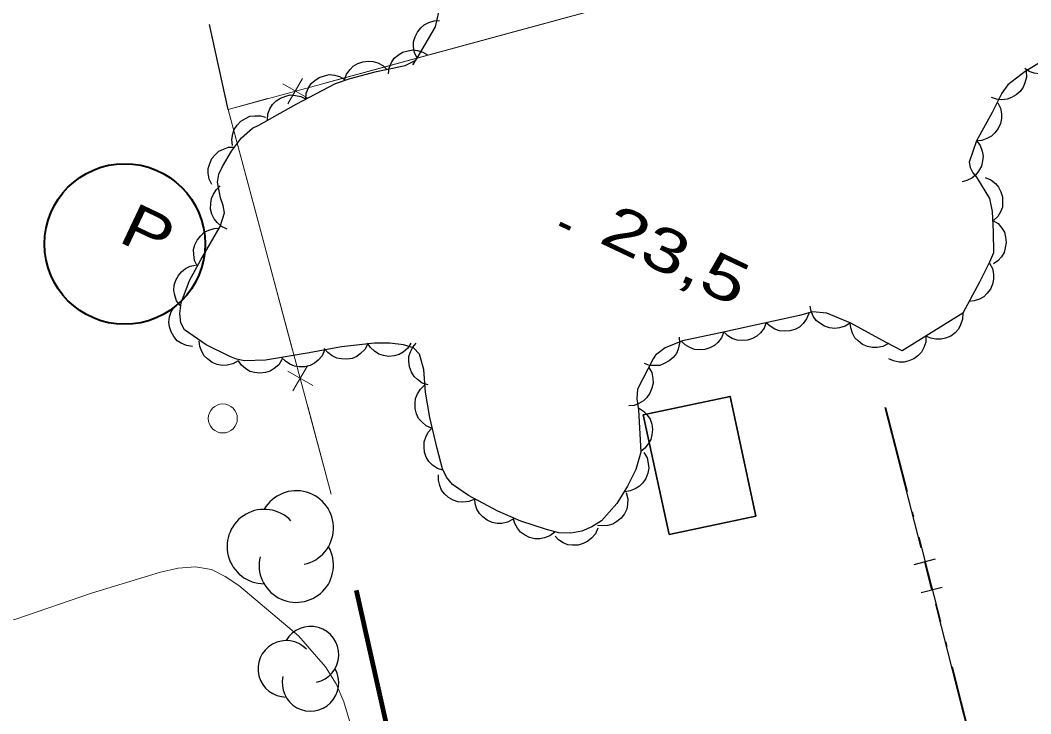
# Model space of a CAD drawing. Extents: x 356765 to 358572, y 5103174 to 5104650.
# Drawn here: x 357759.5 to 357794.34, y 5104008.85 to 5104032.78 of the extents above; entities that cross this region are included whole.
import ezdxf

# ---------------------------------------------------------------- set-up
doc = ezdxf.new("R2010")
doc.units = 0
doc.header["$LTSCALE"] = 0.6
doc.linetypes.add('DOT_DASHED', pattern=[7.7, 5, -1.2, 0.3, -1.2])
for name, color, linetype, lineweight in [('2', 7, 'Continuous', 13), ('3', 7, 'Continuous', 140), ('31', 7, 'Continuous', 70), ('36', 7, 'Continuous', 13), ('37', 7, 'Continuous', 13), ('38', 7, 'Continuous', 40), ('41', 7, 'DOT_DASHED', 25), ('44', 7, 'Continuous', 25)]:
    doc.layers.add(name, color=color, linetype=linetype, lineweight=lineweight)

msp = doc.modelspace()

# ---------------------------------------------------------------- linework, layer by layer
at = {"layer": '2'}
msp.add_lwpolyline([(357751.79, 5104005.99), (357754.87, 5104008.86), (357756.59, 5104010.96), (357757.05, 5104011.34), (357757.53, 5104011.65), (357758.06, 5104011.84), (357759.35, 5104012.12), (357761.96, 5104013.01), (357764.33, 5104013.74), (357764.94, 5104013.87), (357765.54, 5104013.92), (357766.09, 5104013.83), (357766.57, 5104013.59), (357767.04, 5104013.28), (357769.09, 5104011.54), (357770.02, 5104010.47), (357770.39, 5104009.88), (357770.66, 5104009.26), (357770.85, 5104008.61)], dxfattribs=at)
at = {"layer": '3'}
msp.add_line((357778.1, 5104025.76), (357778.46, 5104025.59), dxfattribs=at)
at = {"layer": '31', "lineweight": 35}
msp.add_lwpolyline([(357781.87, 5104015.03), (357780.98, 5104019.16), (357783.97, 5104019.8), (357784.86, 5104015.67), (357781.87, 5104015.03)], close=True, dxfattribs=at)
at = {"layer": '36'}
msp.add_circle((357766.4838, 5104019.0371), 0.5, dxfattribs=at)
at = {"layer": '37'}
for p, q in [((357779.6, 5104033.21), (357774.77, 5104031.9)), ((357774.77, 5104031.9), (357769.95, 5104030.59)), ((357769.23, 5104030.76), (357768.73, 5104029.89)), ((357768.55, 5104030.58), (357769.41, 5104030.08)), ((357767.6, 5104026.22), (357768.89, 5104021.39)), ((357768.72, 5104020.67), (357769.59, 5104020.17)), ((357768.9, 5104019.99), (357769.4, 5104020.85)), ((357769.41, 5104019.45), (357770.22, 5104016.43)), ((357771.32, 5104012.08), (357771.09, 5104013.1)), ((357772.42, 5104007.21), (357771.32, 5104012.08))]:
    msp.add_line(p, q, dxfattribs=at)
at = {"layer": '37', "lineweight": 25}
for p, q in [((357789.31, 5104019.41), (357790.55, 5104014.57)), ((357791.04, 5104014.18), (357790.31, 5104013.99)), ((357790.68, 5104014.08), (357790.92, 5104013.11)), ((357791.28, 5104013.21), (357790.56, 5104013.02)), ((357791.05, 5104012.63), (357792.29, 5104007.79))]:
    msp.add_line(p, q, dxfattribs=at)
at = {"layer": '37', "linetype": 'DOT_DASHED', "lineweight": 25}
msp.add_line((357789.33, 5104019.42), (357793.93, 5104001.47), dxfattribs=at)
at = {"layer": '37', "lineweight": 158}
msp.add_line((357776.59, 5103988.67), (357771.09, 5104013.1), dxfattribs=at)
at = {"layer": '37'}
for points in [[(357786.35, 5104035.05), (357766.67, 5104029.7), (357770.22, 5104016.43)], [(357768.02, 5104030.07), (357766.67, 5104029.7), (357767.6, 5104026.22)]]:
    msp.add_lwpolyline(points, dxfattribs=at)
at = {"layer": '38'}
msp.add_circle((357763.103, 5104025.0555), 2.7699, dxfattribs=at)
at = {"layer": '41'}
msp.add_line((357766.67, 5104029.7), (357763.32, 5104044.93), dxfattribs=at)
at = {"layer": '44', "linetype": 'DOT_DASHED'}
for points in [[(357792, 5104022.67), (357789.9, 5104021.37), (357789.35, 5104021.66), (357788.14, 5104022.32), (357787.31, 5104022.67), (357786.81, 5104022.71), (357786.37, 5104022.59), (357784.84, 5104022.26), (357783.59, 5104021.98), (357782.33, 5104021.71), (357781.73, 5104021.47), (357781.4, 5104021.22), (357781.32, 5104021.09), (357780.78, 5104020.05), (357780.76, 5104019.72), (357780.81, 5104019.34), (357780.89, 5104017.88), (357780.72, 5104017.28), (357780.44, 5104016.7), (357780.07, 5104016.11), (357779.54, 5104015.51), (357779.21, 5104015.3), (357778.86, 5104015.15), (357778.48, 5104015.08), (357778.07, 5104015.09), (357777.64, 5104015.21), (357776.76, 5104015.5), (357775.96, 5104015.84), (357774.95, 5104016.38), (357774.4, 5104016.76), (357774.2, 5104017.01), (357774.06, 5104017.3), (357773.87, 5104018), (357773.62, 5104019.07), (357773.47, 5104019.94), (357773.41, 5104020.73), (357773.26, 5104021.26), (357773.06, 5104021.47), (357772.71, 5104021.58), (357772.24, 5104021.63), (357771.71, 5104021.63), (357770.58, 5104021.51), (357769.46, 5104021.3), (357767.95, 5104021.05), (357767.23, 5104021.03), (357766.96, 5104021.08), (357766.72, 5104021.17), (357765.91, 5104021.58), (357765.16, 5104022.09), (357765.04, 5104022.34), (357765, 5104022.66), (357765.05, 5104023.03), (357765.34, 5104023.8), (357765.72, 5104024.51), (357766.39, 5104025.66), (357766.54, 5104026.13), (357766.5, 5104026.38), (357766.4, 5104026.65), (357766.3, 5104027.19), (357766.35, 5104027.46), (357766.47, 5104027.73), (357766.78, 5104028.26), (357767.13, 5104028.72), (357767.51, 5104029.05), (357767.72, 5104029.16), (357769.01, 5104029.88), (357770.37, 5104030.59), (357770.87, 5104030.76), (357771.78, 5104031), (357772.77, 5104031.21), (357773.12, 5104031.38), (357773.03, 5104031.23), (357773.18, 5104031.47), (357773.82, 5104032.55), (357773.93, 5104033.05)], [(357794.81, 5104031.41), (357794.15, 5104031), (357793.55, 5104030.54), (357793.34, 5104030.26), (357793.01, 5104029.59), (357792.47, 5104028.61), (357792.21, 5104027.88), (357792.25, 5104027.69), (357792.34, 5104027.51), (357792.47, 5104027.36), (357792.92, 5104026.62), (357793.01, 5104026.18), (357793.04, 5104025.47), (357793.05, 5104024.75), (357792.92, 5104024.43), (357792.57, 5104023.74), (357792, 5104022.67)]]:
    msp.add_lwpolyline(points, dxfattribs=at)
at = {"layer": '44'}
for points in [[(357773.18, 5104031.47), (357773.09, 5104031.66), (357773.06, 5104031.86), (357773.06, 5104032.03), (357773.11, 5104032.2), (357773.19, 5104032.36), (357773.31, 5104032.51), (357773.43, 5104032.62), (357773.59, 5104032.7), (357773.77, 5104032.75), (357773.95, 5104032.76)], [(357772.19, 5104030.93), (357772.22, 5104031.13), (357772.3, 5104031.32), (357772.39, 5104031.46), (357772.53, 5104031.57), (357772.68, 5104031.67), (357772.87, 5104031.72), (357773.03, 5104031.75), (357773.2, 5104031.73), (357773.38, 5104031.67), (357773.54, 5104031.58)], [(357795.5, 5104031.72), (357795.46, 5104031.51), (357795.37, 5104031.33), (357795.28, 5104031.2), (357795.14, 5104031.09), (357794.98, 5104031), (357794.8, 5104030.95), (357794.63, 5104030.92), (357794.46, 5104030.95), (357794.28, 5104031.01), (357794.13, 5104031.11)], [(357770.68, 5104030.71), (357770.75, 5104030.91), (357770.87, 5104031.07), (357770.98, 5104031.19), (357771.14, 5104031.28), (357771.31, 5104031.34), (357771.5, 5104031.36), (357771.67, 5104031.35), (357771.83, 5104031.3), (357772, 5104031.21), (357772.13, 5104031.09)], [(357769.34, 5104030.05), (357769.36, 5104030.26), (357769.44, 5104030.44), (357769.53, 5104030.59), (357769.66, 5104030.7), (357769.81, 5104030.8), (357769.99, 5104030.86), (357770.15, 5104030.9), (357770.33, 5104030.88), (357770.51, 5104030.83), (357770.67, 5104030.74)], [(357794.18, 5104031.02), (357794.19, 5104030.81), (357794.14, 5104030.61), (357794.08, 5104030.46), (357793.97, 5104030.32), (357793.84, 5104030.2), (357793.67, 5104030.11), (357793.52, 5104030.05), (357793.34, 5104030.03), (357793.16, 5104030.05), (357792.99, 5104030.11)], [(357768.02, 5104029.33), (357768.04, 5104029.54), (357768.11, 5104029.72), (357768.2, 5104029.87), (357768.32, 5104029.99), (357768.47, 5104030.09), (357768.66, 5104030.16), (357768.81, 5104030.2), (357768.99, 5104030.18), (357769.17, 5104030.14), (357769.33, 5104030.06)], [(357793.2, 5104029.93), (357793.29, 5104029.74), (357793.33, 5104029.54), (357793.33, 5104029.38), (357793.29, 5104029.21), (357793.22, 5104029.04), (357793.1, 5104028.89), (357792.98, 5104028.77), (357792.83, 5104028.69), (357792.65, 5104028.63), (357792.47, 5104028.61)], [(357766.82, 5104028.45), (357766.79, 5104028.66), (357766.83, 5104028.86), (357766.88, 5104029.01), (357766.98, 5104029.16), (357767.1, 5104029.29), (357767.27, 5104029.39), (357767.42, 5104029.46), (357767.59, 5104029.48), (357767.78, 5104029.48), (357767.95, 5104029.43)], [(357792.47, 5104028.62), (357792.6, 5104028.45), (357792.66, 5104028.26), (357792.7, 5104028.09), (357792.68, 5104027.92), (357792.64, 5104027.74), (357792.54, 5104027.57), (357792.45, 5104027.44), (357792.31, 5104027.33), (357792.14, 5104027.25), (357791.97, 5104027.2)], [(357766.1, 5104027.11), (357766.01, 5104027.29), (357765.98, 5104027.5), (357765.98, 5104027.66), (357766.03, 5104027.83), (357766.11, 5104028), (357766.23, 5104028.14), (357766.35, 5104028.26), (357766.51, 5104028.33), (357766.68, 5104028.39), (357766.86, 5104028.4)], [(357792.77, 5104027.35), (357792.96, 5104027.27), (357793.12, 5104027.14), (357793.23, 5104027.02), (357793.31, 5104026.86), (357793.36, 5104026.68), (357793.37, 5104026.49), (357793.36, 5104026.33), (357793.29, 5104026.16), (357793.2, 5104026), (357793.07, 5104025.88)], [(357766.63, 5104025.57), (357766.44, 5104025.66), (357766.29, 5104025.8), (357766.18, 5104025.92), (357766.11, 5104026.08), (357766.06, 5104026.26), (357766.07, 5104026.46), (357766.09, 5104026.62), (357766.16, 5104026.78), (357766.26, 5104026.93), (357766.39, 5104027.06)], [(357793.03, 5104025.87), (357793.21, 5104025.76), (357793.34, 5104025.6), (357793.43, 5104025.46), (357793.47, 5104025.29), (357793.49, 5104025.11), (357793.46, 5104024.92), (357793.42, 5104024.76), (357793.33, 5104024.61), (357793.2, 5104024.47), (357793.06, 5104024.37)], [(357765.6, 5104024.3), (357765.51, 5104024.49), (357765.48, 5104024.69), (357765.47, 5104024.86), (357765.52, 5104025.03), (357765.6, 5104025.19), (357765.72, 5104025.34), (357765.84, 5104025.46), (357766, 5104025.53), (357766.18, 5104025.59), (357766.36, 5104025.6)], [(357765.01, 5104022.93), (357764.89, 5104023.1), (357764.83, 5104023.29), (357764.8, 5104023.45), (357764.81, 5104023.63), (357764.86, 5104023.81), (357764.96, 5104023.97), (357765.06, 5104024.1), (357765.2, 5104024.21), (357765.36, 5104024.29), (357765.54, 5104024.33)], [(357792.92, 5104024.39), (357793.02, 5104024.21), (357793.05, 5104024.01), (357793.06, 5104023.84), (357793.02, 5104023.67), (357792.95, 5104023.5), (357792.83, 5104023.35), (357792.72, 5104023.23), (357792.57, 5104023.15), (357792.39, 5104023.09), (357792.21, 5104023.07)], [(357765.44, 5104021.52), (357765.23, 5104021.55), (357765.05, 5104021.63), (357764.91, 5104021.72), (357764.79, 5104021.86), (357764.7, 5104022.02), (357764.65, 5104022.2), (357764.62, 5104022.36), (357764.64, 5104022.54), (357764.7, 5104022.71), (357764.79, 5104022.87)], [(357788.11, 5104022.33), (357787.94, 5104022.22), (357787.74, 5104022.16), (357787.58, 5104022.14), (357787.4, 5104022.16), (357787.23, 5104022.22), (357787.07, 5104022.32), (357786.94, 5104022.42), (357786.84, 5104022.57), (357786.77, 5104022.74), (357786.73, 5104022.91)], [(357792, 5104022.67), (357791.99, 5104022.46), (357791.92, 5104022.27), (357791.85, 5104022.12), (357791.73, 5104021.99), (357791.58, 5104021.88), (357791.4, 5104021.81), (357791.25, 5104021.77), (357791.07, 5104021.77), (357790.89, 5104021.81), (357790.72, 5104021.88)], [(357785.22, 5104022.35), (357785.15, 5104022.15), (357785.02, 5104021.99), (357784.9, 5104021.88), (357784.75, 5104021.8), (357784.57, 5104021.74), (357784.38, 5104021.73), (357784.22, 5104021.74), (357784.05, 5104021.8), (357783.89, 5104021.89), (357783.76, 5104022.02)], [(357786.69, 5104022.66), (357786.61, 5104022.47), (357786.49, 5104022.31), (357786.37, 5104022.19), (357786.21, 5104022.11), (357786.03, 5104022.06), (357785.84, 5104022.05), (357785.68, 5104022.06), (357785.51, 5104022.12), (357785.35, 5104022.22), (357785.22, 5104022.34)], [(357789.43, 5104021.62), (357789.24, 5104021.52), (357789.04, 5104021.48), (357788.88, 5104021.48), (357788.71, 5104021.52), (357788.54, 5104021.59), (357788.39, 5104021.71), (357788.27, 5104021.82), (357788.19, 5104021.98), (357788.13, 5104022.16), (357788.11, 5104022.33)], [(357783.76, 5104022.02), (357783.68, 5104021.82), (357783.55, 5104021.66), (357783.43, 5104021.55), (357783.28, 5104021.47), (357783.1, 5104021.42), (357782.91, 5104021.41), (357782.75, 5104021.42), (357782.58, 5104021.48), (357782.42, 5104021.58), (357782.29, 5104021.7)], [(357767.01, 5104021.02), (357766.83, 5104020.92), (357766.63, 5104020.88), (357766.46, 5104020.87), (357766.29, 5104020.9), (357766.12, 5104020.97), (357765.96, 5104021.09), (357765.84, 5104021.2), (357765.76, 5104021.35), (357765.69, 5104021.52), (357765.67, 5104021.7)], [(357772.97, 5104021.63), (357772.86, 5104021.46), (357772.7, 5104021.33), (357772.56, 5104021.24), (357772.39, 5104021.2), (357772.2, 5104021.18), (357772.02, 5104021.21), (357771.86, 5104021.26), (357771.71, 5104021.36), (357771.58, 5104021.48), (357771.47, 5104021.63)], [(357773.56, 5104020.2), (357773.36, 5104020.26), (357773.2, 5104020.38), (357773.08, 5104020.49), (357772.99, 5104020.64), (357772.92, 5104020.82), (357772.9, 5104021.01), (357772.9, 5104021.17), (357772.95, 5104021.34), (357773.04, 5104021.5), (357773.15, 5104021.64)], [(357782.22, 5104021.84), (357782.23, 5104021.63), (357782.18, 5104021.43), (357782.12, 5104021.28), (357782.01, 5104021.14), (357781.87, 5104021.02), (357781.7, 5104020.93), (357781.55, 5104020.87), (357781.38, 5104020.86), (357781.19, 5104020.87), (357781.02, 5104020.93)], [(357790.72, 5104021.88), (357790.72, 5104021.67), (357790.65, 5104021.48), (357790.57, 5104021.33), (357790.45, 5104021.2), (357790.31, 5104021.09), (357790.13, 5104021.02), (357789.97, 5104020.98), (357789.8, 5104020.98), (357789.61, 5104021.02), (357789.45, 5104021.09)], [(357769.99, 5104021.39), (357769.91, 5104021.2), (357769.77, 5104021.05), (357769.65, 5104020.94), (357769.49, 5104020.87), (357769.31, 5104020.82), (357769.12, 5104020.82), (357768.95, 5104020.84), (357768.79, 5104020.91), (357768.64, 5104021.01), (357768.51, 5104021.14)], [(357771.48, 5104021.61), (357771.38, 5104021.42), (357771.23, 5104021.28), (357771.1, 5104021.18), (357770.94, 5104021.11), (357770.76, 5104021.08), (357770.57, 5104021.09), (357770.41, 5104021.12), (357770.25, 5104021.2), (357770.1, 5104021.31), (357769.98, 5104021.45)], [(357768.52, 5104021.07), (357768.41, 5104020.89), (357768.25, 5104020.76), (357768.12, 5104020.67), (357767.95, 5104020.62), (357767.76, 5104020.6), (357767.57, 5104020.62), (357767.42, 5104020.66), (357767.27, 5104020.76), (357767.13, 5104020.88), (357767.02, 5104021.02)], [(357781.17, 5104020.8), (357781.27, 5104020.62), (357781.31, 5104020.42), (357781.32, 5104020.25), (357781.28, 5104020.08), (357781.21, 5104019.91), (357781.1, 5104019.76), (357780.99, 5104019.64), (357780.83, 5104019.55), (357780.66, 5104019.49), (357780.48, 5104019.47)], [(357773.68, 5104018.7), (357773.49, 5104018.78), (357773.34, 5104018.92), (357773.23, 5104019.04), (357773.16, 5104019.2), (357773.11, 5104019.38), (357773.11, 5104019.57), (357773.13, 5104019.73), (357773.2, 5104019.89), (357773.3, 5104020.05), (357773.43, 5104020.17)], [(357780.81, 5104019.4), (357780.99, 5104019.29), (357781.12, 5104019.14), (357781.22, 5104019.01), (357781.27, 5104018.84), (357781.3, 5104018.66), (357781.27, 5104018.47), (357781.24, 5104018.31), (357781.15, 5104018.16), (357781.03, 5104018.01), (357780.89, 5104017.9)], [(357774.07, 5104017.25), (357773.88, 5104017.31), (357773.71, 5104017.43), (357773.59, 5104017.55), (357773.5, 5104017.7), (357773.44, 5104017.87), (357773.42, 5104018.06), (357773.42, 5104018.23), (357773.48, 5104018.39), (357773.56, 5104018.56), (357773.68, 5104018.69)], [(357781, 5104017.86), (357781.11, 5104017.68), (357781.15, 5104017.48), (357781.17, 5104017.32), (357781.14, 5104017.15), (357781.07, 5104016.97), (357780.96, 5104016.82), (357780.85, 5104016.7), (357780.7, 5104016.61), (357780.53, 5104016.54), (357780.35, 5104016.51)], [(357775.15, 5104016.24), (357774.96, 5104016.17), (357774.75, 5104016.15), (357774.59, 5104016.16), (357774.42, 5104016.22), (357774.26, 5104016.31), (357774.13, 5104016.44), (357774.02, 5104016.57), (357773.96, 5104016.73), (357773.92, 5104016.91), (357773.92, 5104017.09)], [(357780.39, 5104016.48), (357780.45, 5104016.27), (357780.44, 5104016.07), (357780.41, 5104015.91), (357780.33, 5104015.75), (357780.22, 5104015.6), (357780.07, 5104015.48), (357779.93, 5104015.39), (357779.76, 5104015.35), (357779.58, 5104015.33), (357779.4, 5104015.35)], [(357776.49, 5104015.56), (357776.3, 5104015.46), (357776.1, 5104015.42), (357775.94, 5104015.41), (357775.77, 5104015.45), (357775.6, 5104015.53), (357775.45, 5104015.64), (357775.33, 5104015.76), (357775.24, 5104015.91), (357775.18, 5104016.09), (357775.17, 5104016.26)], [(357777.93, 5104015.12), (357777.76, 5104014.99), (357777.57, 5104014.92), (357777.41, 5104014.88), (357777.24, 5104014.89), (357777.06, 5104014.93), (357776.89, 5104015.02), (357776.75, 5104015.11), (357776.64, 5104015.25), (357776.55, 5104015.41), (357776.5, 5104015.58)], [(357779.41, 5104015.25), (357779.33, 5104015.06), (357779.2, 5104014.91), (357779.07, 5104014.8), (357778.91, 5104014.72), (357778.74, 5104014.67), (357778.54, 5104014.67), (357778.38, 5104014.68), (357778.22, 5104014.75), (357778.06, 5104014.85), (357777.94, 5104014.98)]]:
    msp.add_lwpolyline(points, dxfattribs=at)
for centre, radius, start, end in [((357769.0158, 5104015.2606), 1.2829, 282.26917, 149.72626), ((357767.9125, 5104014.6191), 1.2829, 44.11537, 269.80396), ((357769.0158, 5104013.9777), 1.2829, 166.93686, 29.62122), ((357769.5069, 5104010.8892), 0.9742, 282.26917, 149.72626), ((357768.6691, 5104010.4021), 0.9742, 44.11537, 269.80396), ((357769.5069, 5104009.915), 0.9742, 166.93686, 29.62122)]:
    msp.add_arc(centre, radius, start, end, dxfattribs=at)

# ---------------------------------------------------------------- texts
at = {"layer": '3', "width": 1.35}
msp.add_text('23,5   ', height=1.5, rotation=334.619, dxfattribs=at).set_placement((357779.4, 5104025.13))
at = {"layer": '38', "width": 1.25}
msp.add_text('P', height=1.5, rotation=334.69, dxfattribs=at).set_placement((357762.83, 5104025.16))

doc.saveas('drawing.dxf')
